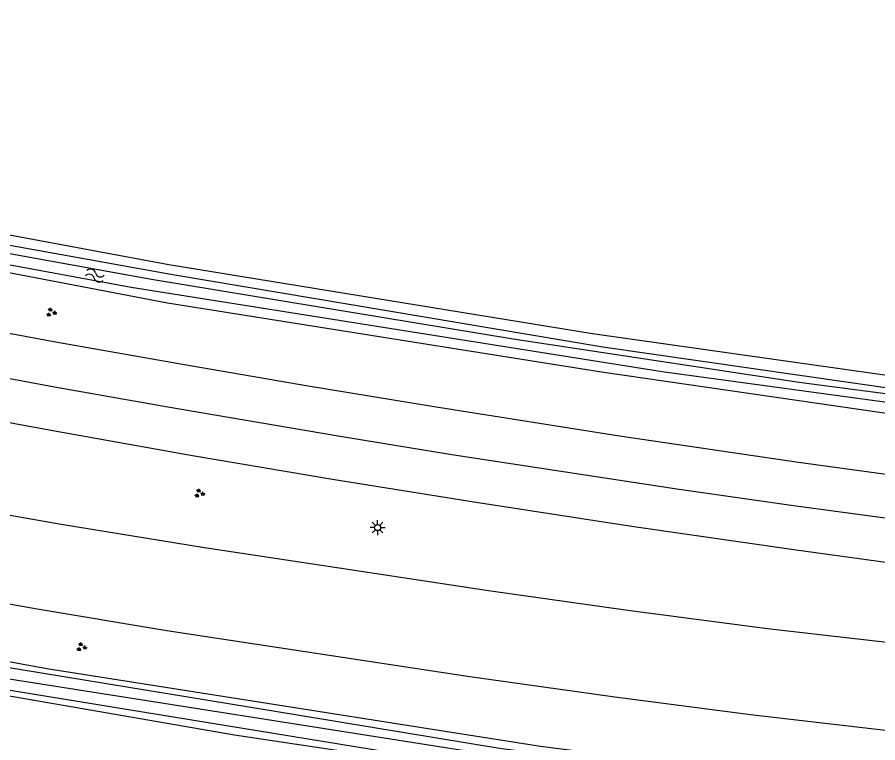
# Model space of a CAD drawing. Extents: x 130998 to 133001, y 398999 to 403002.
# Drawn here: x 131773.2 to 131844.9, y 400614.8 to 400675.3 of the extents above; entities that cross this region are included whole.
import ezdxf

# ---------------------------------------------------------------- set-up
doc = ezdxf.new("R2010")
doc.units = 0
for name, color, linetype in [('gg-afsc-hekwerk', 7, 'Continuous'), ('gg-knt-verharding', 7, 'Continuous'), ('gg-kntw-bovenkant insteek waterloop', 7, 'Continuous'), ('gg-kntw-waterlijn', 7, 'Continuous'), ('gt-grn-weggrens', 7, 'Continuous'), ('gt-symb-groenvak', 7, 'Continuous'), ('gt-symb-lichtmast', 7, 'Continuous'), ('gt-symb-watersymbool', 7, 'Continuous')]:
    doc.layers.add(name, color=color, linetype=linetype)

# ---------------------------------------------------------------- blocks, each defined once
blk = doc.blocks.new('gt0-GRVAK')
at = {"layer": 'gt-symb-groenvak'}
for p, q in [((-0.11, 0.189), (-0.228, 0.24)), ((-0.182, 0.153), (0.088, 0.153)), ((-0.091, 0.211), (-0.156, 0.322)), ((-0.047, 0.214), (-0.047, 0.393)), ((-0.004, 0.211), (0.061, 0.322)), ((0.015, 0.189), (0.133, 0.24)), ((0.262, -0.052), (0.197, 0.059)), ((0.305, -0.049), (0.305, 0.13)), ((0.349, -0.052), (0.414, 0.059)), ((-0.245, -0.228), (-0.363, -0.177)), ((-0.318, -0.264), (-0.047, -0.264)), ((-0.226, -0.206), (-0.291, -0.095)), ((-0.183, -0.203), (-0.183, -0.024)), ((-0.139, -0.206), (-0.074, -0.095)), ((-0.12, -0.228), (-0.002, -0.177)), ((0.243, -0.074), (0.125, -0.023)), ((0.17, -0.11), (0.441, -0.11)), ((0.368, -0.074), (0.486, -0.023))]:
    blk.add_line(p, q, dxfattribs=at)
blk = doc.blocks.new('gt0-LMAST')
at = {"layer": 'gt-symb-lichtmast'}
for p, q in [((-0.182, 0.173), (-0.447, 0.438)), ((-0.005, 0.246), (-0.005, 0.621)), ((0.172, 0.173), (0.437, 0.438)), ((-0.255, -0.004), (-0.63, -0.004)), ((-0.182, -0.181), (-0.447, -0.446)), ((-0.005, -0.254), (-0.005, -0.629)), ((0.437, -0.446), (0.172, -0.181)), ((0.245, -0.004), (0.62, -0.004))]:
    blk.add_line(p, q, dxfattribs=at)
blk.add_circle((-0.005, -0.004), 0.25, dxfattribs=at)
blk = doc.blocks.new('gt0-WA')
at = {"layer": 'gt-symb-watersymbool'}
for centre, start, end in [((-0.323, 0.022), 28.07249, 151.92751), ((0.427, 0.422), 208.07248, 331.92751), ((-0.323, -0.428), 28.07249, 151.92751), ((0.427, -0.028), 208.07248, 331.92751)]:
    blk.add_arc(centre, 0.425, start, end, dxfattribs=at)

msp = doc.modelspace()

# ---------------------------------------------------------------- linework, layer by layer
at = {"layer": 'gg-afsc-hekwerk'}
for points in [[(131950.272, 400635.557), (131925.141, 400636.474), (131880.431, 400641.029), (131850.988, 400644.677), (131821.149, 400648.915), (131785.881, 400654.669), (131756.283, 400660.169), (131715.193, 400668.76), (131685.978, 400675.502), (131683.721, 400676.071)], [(131946.289, 400599.664), (131943.063, 400599.632), (131922.159, 400600.589), (131898.476, 400602.501), (131877.551, 400604.415), (131856.732, 400606.572), (131836.034, 400609.146), (131815.021, 400611.906), (131791.35, 400615.445), (131767.895, 400619.502), (131747.193, 400623.191), (131726.451, 400627.059), (131697.206, 400633.177), (131680.204, 400636.927)]]:
    msp.add_lwpolyline(points, dxfattribs=at)
at = {"layer": 'gg-knt-verharding'}
for points in [[(131852.728, 400636.206), (131838.318, 400638.187), (131823.404, 400640.389), (131807.97, 400642.818), (131797.468, 400644.551), (131787.002, 400646.345), (131776.588, 400648.195), (131766.229, 400650.102), (131755.599, 400652.127), (131745, 400654.218), (131734.466, 400656.368), (131723.996, 400658.577), (131711.739, 400661.255), (131699.513, 400664.028), (131687.334, 400666.892), (131675.197, 400669.847), (131662.932, 400672.939), (131650.781, 400676.109), (131640.811, 400678.799)], [(131858.256, 400621.663), (131847.627, 400622.951), (131835.746, 400624.325), (131824.094, 400625.837), (131812.51, 400627.492), (131800.06, 400629.364), (131788.828, 400631.078), (131776.912, 400633.025), (131764.739, 400635.146), (131753.245, 400637.262), (131741.18, 400639.441), (131729.541, 400641.677), (131717.116, 400644.116), (131705.36, 400646.721), (131693.562, 400649.4), (131670.482, 400654.892), (131658.747, 400657.826), (131647.077, 400660.87), (131635.589, 400663.918), (131624.089, 400667.067), (131612.503, 400670.307), (131604.903, 400672.514)], [(131603.431, 400665.306), (131609.926, 400663.445), (131621.419, 400660.201), (131633.165, 400656.994), (131645.187, 400653.765), (131656.141, 400650.911), (131668.122, 400648.029), (131679.999, 400645.144), (131692.135, 400642.242), (131703.909, 400639.53), (131715.585, 400636.997), (131727.342, 400634.633), (131750.653, 400630.295), (131774.904, 400625.975), (131785.705, 400624.192), (131810.931, 400620.352), (131823.017, 400618.644), (131834.314, 400617.179), (131846.772, 400615.742)], [(131711.824, 400653.811), (131712.135, 400653.741), (131725.396, 400650.861), (131738.558, 400648.108), (131751.615, 400645.484), (131764.572, 400642.987), (131776.214, 400640.837), (131787.853, 400638.776), (131799.489, 400636.804), (131811.12, 400634.922), (131824.618, 400632.848), (131838.127, 400630.892), (131851.642, 400629.055), (131865.165, 400627.335), (131876.557, 400625.979), (131888.125, 400624.682), (131900.001, 400623.433), (131911.609, 400622.289), (131919.586, 400621.576), (131926.678, 400621.026), (131933.258, 400620.61), (131939.453, 400620.321), (131946.041, 400620.138), (131947.586, 400620.125)]]:
    msp.add_lwpolyline(points, dxfattribs=at)
at = {"layer": 'gg-kntw-bovenkant insteek waterloop'}
for points in [[(131922.864, 400633.656), (131878.571, 400638.053), (131850.615, 400641.535), (131821.898, 400645.722), (131785.758, 400651.466), (131752.8, 400657.761), (131714.585, 400665.81), (131685.882, 400672.502), (131682.774, 400674.119), (131682.884, 400674.503)], [(131682.884, 400674.503), (131686.538, 400674.525), (131715.01, 400668.016), (131754.863, 400659.504), (131786.027, 400653.887), (131822.017, 400647.821), (131850.794, 400643.693), (131879.192, 400640.24), (131923.195, 400635.791), (131924.031, 400634.824)], [(131723.387, 400630.661), (131775.694, 400621.023), (131816.817, 400614.543), (131845.902, 400610.856), (131880.639, 400607.316), (131925.077, 400603.644), (131946.526, 400603.408)], [(131727.112, 400627.401), (131759.336, 400621.383), (131816.361, 400612.07), (131845.563, 400608.377), (131880.334, 400604.331), (131924.835, 400600.623), (131946.342, 400600.495)]]:
    msp.add_lwpolyline(points, dxfattribs=at)
at = {"layer": 'gg-kntw-waterlijn'}
for points in [[(131686.123, 400673.871), (131688.53, 400673.42), (131726.496, 400664.888), (131758.934, 400658.076), (131784.42, 400653.454), (131814.561, 400648.496), (131838.386, 400644.877), (131872.869, 400640.361), (131897.841, 400637.798), (131919.801, 400635.544), (131919.699, 400634.555), (131896.674, 400636.919), (131865.025, 400640.542), (131826.969, 400645.745), (131799.527, 400650.095), (131782.735, 400652.757), (131767.964, 400655.48), (131734, 400662.356), (131717.628, 400665.947), (131706.018, 400668.624), (131685.968, 400673.128), (131686.123, 400673.871)], [(131851.219, 400608.394), (131829.217, 400611.219), (131766.554, 400621.066), (131730.068, 400627.672), (131708.114, 400632.212), (131671.89, 400640.396), (131649.256, 400646.095), (131607.059, 400657.545), (131607.182, 400658.474)], [(131607.182, 400658.474), (131616.828, 400655.834), (131642.145, 400648.908), (131669.851, 400641.905), (131694.476, 400636.099), (131723.323, 400630.013), (131754.414, 400624.069), (131794.404, 400617.507), (131813.42, 400614.387), (131835.944, 400611.441), (131858.009, 400608.77)]]:
    msp.add_lwpolyline(points, dxfattribs=at)
at = {"layer": 'gt-grn-weggrens'}
msp.add_lwpolyline([(131856.93, 400632.06), (131847.411, 400633.3), (131837.895, 400634.577), (131828.392, 400635.934), (131818.922, 400637.365), (131809.452, 400638.824), (131799.982, 400640.385), (131785.785, 400642.806), (131776.345, 400644.475), (131766.923, 400646.207), (131757.489, 400648), (131748.073, 400649.843), (131744.191, 400650.627)], dxfattribs=at)

# ---------------------------------------------------------------- block references
at = {"layer": 'gt-symb-groenvak'}
for p in [(131776.057, 400650.691), (131788.405, 400635.609), (131778.579, 400622.8)]:
    msp.add_blockref('gt0-GRVAK', p, dxfattribs=at)
at = {"layer": 'gt-symb-lichtmast'}
msp.add_blockref('gt0-LMAST', (131803.265, 400632.76), dxfattribs=at)
at = {"layer": 'gt-symb-watersymbool', "rotation": 164.99108632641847}
msp.add_blockref('gt0-WA', (131779.756, 400653.747), dxfattribs=at)

doc.saveas('drawing.dxf')
